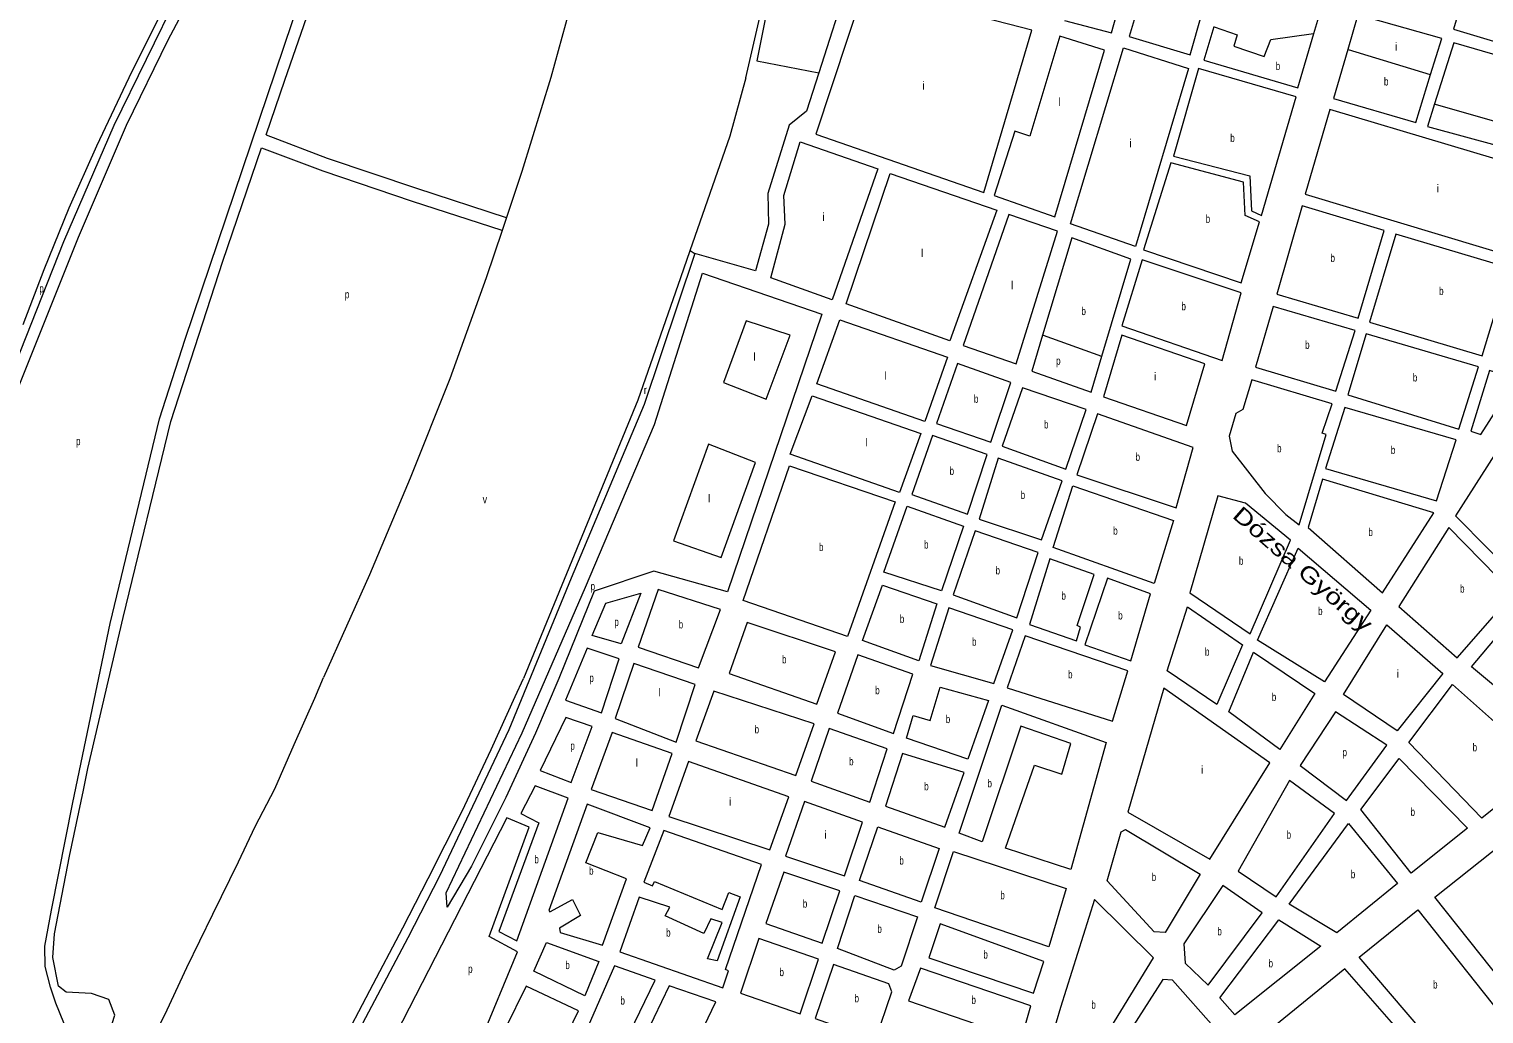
# Model space of a CAD drawing. Extents: x 639657 to 671642, y 222838 to 252123.
# Drawn here: x 649712 to 651529, y 241581 to 242810 of the extents above; entities that cross this region are included whole.
import ezdxf
from ezdxf.enums import TextEntityAlignment as Align

# ---------------------------------------------------------------- set-up
doc = ezdxf.new("R2010")
doc.units = 0
doc.header["$LTSCALE"] = 4
for name, color, linetype, lineweight in [('1', 7, 'Continuous', 13), ('21', 7, 'Continuous', 13), ('5', 7, 'Continuous', 13)]:
    doc.layers.add(name, color=color, linetype=linetype, lineweight=lineweight)
doc.layers.add('22', color=7, linetype='Continuous')
doc.layers.add('7', color=7, linetype='Continuous')

msp = doc.modelspace()

# ---------------------------------------------------------------- linework, layer by layer
at = {"layer": '1'}
for p, q in [((651014.61, 242549.57), (650978.016, 242428.396)), ((650543.29, 242530.06), (650479.99, 242341.59))]:
    msp.add_line(p, q, dxfattribs=at)
for points in [[(650007.677, 242678.251), (650031, 242746.45), (650126.9, 243022.44), (650175.55, 243120.73), (650273.77, 243285.91), (650248.27, 243312.41), (650250.91, 243354.05), (650352.46, 243501.35), (650407.56, 243589.11), (650474.013, 243717.666)], [(651005.517, 242821.011), (651064.091, 242805.81), (651093.676, 242911.47), (651037.058, 242925.798)], [(649942.77, 242905.66), (649885.2, 242796.66), (649832.85, 242689.93), (649772.84, 242550.18), (649697.87, 242362.84)], [(649701.37, 241285.37), (649713.82, 241282.54), (649732.69, 241360.03), (649766.98, 241514.57), (649765.11, 241545.07), (649745.25, 241594.29), (649738.43, 241614.28), (649731.83, 241639.85), (649731.45, 241665.41), (649739.5, 241710.27), (649766.23, 241844.86), (649812.86, 242068.03), (649874.79, 242323.72), (649906.5, 242423.14), (650071.02, 242910.08)], [(650646.27, 242898.1), (650735.37, 242871.96), (650698.393, 242755.791)], [(649898.45, 242855.06), (649817.37, 242689.94), (649754.45, 242544.87), (649687.06, 242374.31), (649626.18, 242193.62), (649597.98, 242067.03), (649589, 241957.48), (649589.91, 241907.81), (649603.21, 241750.11), (649616.26, 241634.11), (649625.57, 241573.31), (649644.87, 241466.11), (649665.06, 241372.21), (649675.89, 241316.14), (649683.33, 241285.62), (649694.45, 241264.98), (649707.31, 241253.35), (649702.131, 241232.583)], [(651191.878, 242813.27), (651179.4, 242771.67), (651297.02, 242736.98), (651316.986, 242805.066), (651327.95, 242842.45)], [(651476.64, 242798.48), (651371.86, 242828.13), (651359.288, 242784.99)], [(651055.505, 242783.965), (650999.665, 242801.568), (650962.11, 242676.8), (650943.26, 242682.8), (650917.5, 242602.41)], [(651359.288, 242784.99), (651341.37, 242723.51), (651444.22, 242693.88), (651462.698, 242753.496), (651476.64, 242798.48)], [(651633.382, 242669.309), (651627.9, 242753.64), (651491.85, 242793.42), (651467.798, 242716.857)], [(650917.5, 242602.41), (650993.3, 242576.17), (651055.505, 242783.965)], [(650698.393, 242755.791), (650683.11, 242707.78), (650661.15, 242690.26), (650634.77, 242604.9), (650635.5, 242566.78), (650619.34, 242508.54), (650543.29, 242530.06)], [(651467.798, 242716.857), (651458.99, 242688.82), (651635.22, 242641.02)], [(649715.825, 241230.765), (649724.13, 241281.23), (649742.99, 241355.49), (649760.36, 241440.28), (649777.06, 241509.82), (649792.59, 241538.56), (649811.53, 241557.2), (649818.67, 241579.3), (649811.2, 241598.86), (649789.74, 241606.22), (649757.95, 241607.79), (649748.52, 241615.33), (649741.3, 241651), (649743.52, 241680.63), (649762.1, 241777.87), (649779.8, 241860.33), (649784.88, 241887.2), (649829.34, 242075.6), (649888.78, 242320.49), (649953.71, 242520.45), (650002.186, 242662.195)], [(650002.186, 242662.195), (650078.556, 242633.356), (650190.409, 242595.58), (650302.278, 242559.196), (650302.778, 242559.033)], [(650007.677, 242678.251), (650084.267, 242649.329), (650195.745, 242611.679), (650307.675, 242575.276), (650308.175, 242575.113)], [(651052.12, 242401.811), (651088.24, 242523.14), (651014.61, 242549.57)], [(650978.016, 242428.396), (650964.4, 242383.31), (651038.78, 242357), (651052.12, 242401.811)], [(650799.16, 242231.85), (650662.71, 242279.83), (650690.126, 242352.645)], [(650690.126, 242352.645), (650825.844, 242305.282), (650799.16, 242231.85)], [(650479.99, 242341.59), (650388.84, 242124.91), (650311.11, 241935.5), (650224.57, 241752.73), (650184.87, 241675.95), (650090.39, 241497.06), (650020.88, 241341.74), (649953.04, 241166.66), (649931.861, 241099.107), (649927.334, 241101.455)]]:
    msp.add_lwpolyline(points, dxfattribs=at)
for points in [[(651624.6, 242933.43), (651549.04, 243006.09), (651491.55, 242810.18), (651614.96, 242773.3), (651605.58, 242860.62), (651604.93, 242887.05), (651612.43, 242911.27)], [(651191.31, 242881.16), (651117.2, 242905.39), (651086.3, 242801.2), (651162.14, 242778.25)], [(650964.59, 242808.93), (650755.35, 242863.16), (650694.68, 242679.38), (650904.4, 242606.46)], [(651013.01, 242567.37), (651079.23, 242786.87), (651160.2, 242761.29), (651093.96, 242538.99)], [(651294.57, 242725.82), (651172.87, 242761.19), (651141.71, 242651.92), (651237.08, 242627.27), (651238.94, 242583.34), (651251.48, 242577.69)], [(651642.6, 242502.96), (651632.41, 242621.88), (651336.75, 242710.01), (651306.03, 242604.11)], [(650654.53, 242602.6), (650675.17, 242669.45), (650772.08, 242635.98), (650714.99, 242472.39), (650638.5, 242499.69), (650656.34, 242566.95)], [(651228.87, 242619.24), (651137.99, 242643.22), (651104.23, 242534.61), (651225.88, 242493.66), (651249.02, 242569.55), (651231.01, 242577.53)], [(650732.4, 242467.28), (650787.55, 242630), (650920.77, 242584.38), (650862.19, 242421.22)], [(651404.88, 242558.82), (651302.26, 242589.74), (651270.65, 242479.54), (651372.21, 242449.5)], [(650996.41, 242557.94), (650935.6, 242578.84), (650878.52, 242415.25), (650944.92, 242392.23)], [(651560.64, 242512.44), (651419.45, 242554.41), (651386.34, 242444.66), (651527.1, 242402.26)], [(651226.21, 242481.19), (651102.19, 242522.17), (651076.82, 242439.86), (651202.32, 242396.51)], [(650234.1, 241714.04), (650232.89, 241731.88), (650327.83, 241931.74), (650406.77, 242113.43), (650492.95, 242316.52), (650552.82, 242505.52), (650702.23, 242454.3), (650584.15, 242107.56), (650492.31, 242133.45), (650417.75, 242108.64), (650373.54, 241999.35), (650344.18, 241931.13), (650307.27, 241851.11), (650264.33, 241765.31)], [(651368.64, 242434.06), (651266.02, 242464.11), (651243.92, 242388.22), (651344.4, 242358.18)], [(650695.828, 242367.482), (650724.51, 242447.29), (650859.02, 242400.81), (650830.609, 242320.617)], [(651180.6, 242392.39), (651076.94, 242428.04), (651053.98, 242351.29), (651157.64, 242315.64)], [(651522.48, 242388.76), (651382.14, 242429.86), (651359.18, 242353.55), (651498.22, 242310.95)], [(650938.11, 242369.01), (650871.49, 242392.9), (650845.232, 242317.836), (650913.2, 242294.64)], [(651339.76, 242342.53), (651239.28, 242372.57), (651228.24, 242335.48), (651219.4, 242330.4), (651211.22, 242302.1), (651214.93, 242283.59), (651256.16, 242230.4), (651281.94, 242204.19), (651298.58, 242191.37), (651332.36, 242304.34), (651327.22, 242305.89)], [(651570.03, 242373.55), (651536.4, 242383.92), (651512.8, 242308.47), (651525.44, 242304.28)], [(650927.59, 242289.74), (651006.81, 242260.87), (651032.38, 242335.57), (650952.85, 242362.63)], [(651494.67, 242297.66), (651355.4, 242338.11), (651331.59, 242261.8), (651470, 242221.57)], [(651166.22, 242288.07), (651046.72, 242330.08), (651020.76, 242254), (651144.77, 242212.6)], [(650908.52, 242279.38), (650840.4, 242302.83), (650814.63, 242229.1), (650884.25, 242204.79)], [(651635.72, 242185.42), (651542.41, 242279.01), (651493.9, 242202.47), (651576.33, 242119.5)], [(650603.97, 242097.12), (650661.9, 242265.22), (650793.61, 242220.24), (650734.4, 242052.14)], [(650898.65, 242198.6), (650976.7, 242172.87), (651002.44, 242246.2), (650922.51, 242274.54)], [(651466.65, 242206.34), (651327.83, 242248.3), (651309.72, 242188.06), (651402.7, 242106.51)], [(651706.15, 242242.53), (651862.35, 242082.14), (651639.5, 241909.16), (651514.02, 242013.95)], [(651117.37, 242118.06), (650991.26, 242163.19), (651015.92, 242240.08), (651141.42, 242196.94)], [(651231.37, 242218.35), (651196.87, 242227.65), (651161.94, 242106.31), (651237.12, 242055.42), (651287.69, 242172.12)], [(650779.69, 242132.36), (650808.66, 242214.69), (650879.14, 242189.75), (650851.45, 242108.92)], [(651485.62, 242188.14), (651422.96, 242089.59), (651495.89, 242025.39), (651566.13, 242105.83)], [(650945.79, 242075.23), (650972.22, 242156.96), (650893.54, 242183.77), (650866.28, 242103.81)], [(651388.13, 242084.92), (651330.23, 241995.42), (651246.3, 242047.61), (651297.27, 242162.16)], [(650961.48, 242067.11), (651020.26, 242046.74), (651025.22, 242063.8), (651020.94, 242065.55), (651042.51, 242129.41), (650987.07, 242149.15)], [(650752.87, 242047.03), (650777.8, 242116.25), (650845.91, 242092.8), (650823.35, 242021.66)], [(651112.75, 242105.2), (651059.01, 242124.76), (651030.62, 242041.4), (651088.02, 242021.81)], [(650476.08, 242105.92), (650451.56, 242042.71), (650415.29, 242053.33), (650432.18, 242093.58)], [(650472.74, 242038.56), (650548.02, 242012.87), (650575.34, 242085.59), (650497.56, 242110.71)], [(650837.97, 242015.68), (650917, 241993.28), (650940.67, 242060.4), (650860.96, 242087.69)], [(651227.78, 242041.53), (651195.55, 241967.14), (651133.59, 242009.2), (651159.01, 242088.93)], [(650608.98, 242069.43), (650586.2, 242005.87), (650695.85, 241967.46), (650719.32, 242032.96)], [(651407.96, 242066.71), (651477.92, 242005.87), (651420.95, 241934.13), (651354.01, 241979.73)], [(650956.05, 242052.92), (650933.83, 241988.05), (651065.15, 241946.47), (651084.65, 242008.96)], [(650408.73, 242037.34), (650381.81, 241972.43), (650426.71, 241956.49), (650449.07, 242024.21)], [(650815.99, 242004.92), (650746.91, 242028.92), (650721.57, 241956.45), (650791.77, 241930.94)], [(651241.54, 242032.25), (651318.08, 241980.92), (651274.17, 241910.72), (651210.82, 241957.87)], [(650520.05, 241920.2), (650543.75, 241992.09), (650467.43, 242018.22), (650443.88, 241949.58)], [(650850.11, 241988.79), (650910.42, 241972.11), (650884.69, 241898.94), (650808.08, 241924.89), (650816.09, 241953.22), (650837.34, 241947.18)], [(651435.71, 241919.67), (651489.93, 241992.05), (651606.31, 241888.82), (651526.78, 241825.14)], [(650692.57, 241942.99), (650567.02, 241983.65), (650544.54, 241921.86), (650669.66, 241878.4)], [(651129.33, 241987.43), (651084.62, 241832.71), (651186.8, 241773.81), (651262.07, 241894.44)], [(651002.04, 241879.98), (651013.3, 241918.19), (650950.9, 241940.17), (650902.5, 241795.82), (650873.74, 241806.41), (650927.18, 241966.24), (651057.51, 241919.64), (651013.3, 241761.09), (650931.69, 241787.8), (650968.01, 241891.23)], [(651343.96, 241957.89), (651299.64, 241891.05), (651357.86, 241847.17), (651407.99, 241916.14)], [(650415.07, 241939.77), (650382.24, 241951.01), (650350.08, 241884.73), (650388.92, 241869.82)], [(650783.56, 241911.63), (650711.24, 241936.93), (650688.76, 241871.48), (650761.93, 241845.33)], [(650440.18, 241931.98), (650414.03, 241860.96), (650490, 241834.79), (650515.3, 241905.82)], [(650879.93, 241882.2), (650802.88, 241906.01), (650781.47, 241840.13), (650855.72, 241813.97)], [(651438.64, 241756.35), (651375.42, 241835.92), (651423.59, 241899.74), (651508.68, 241812.76)], [(650510.82, 241827.23), (650637.01, 241785.7), (650660.79, 241852), (650535.68, 241895.89)], [(650385.23, 241850.29), (650343.92, 241865.66), (650325.91, 241831.1), (650348.43, 241819.45), (650298.51, 241683.63), (650321.25, 241671.98)], [(651286.24, 241872.2), (651222.17, 241758.83), (651269.71, 241727.03), (651342.54, 241831.13)], [(651766.25, 241731.24), (651581.34, 241584.03), (651467.93, 241726.57), (651637.75, 241861.17)], [(650400.57, 241703.79), (650374.55, 241687.96), (650375.18, 241682.37), (650427.98, 241666.57), (650458.24, 241749.61), (650407.38, 241769.49), (650422.29, 241807.46), (650477.88, 241791.23), (650487.59, 241812.9), (650408.84, 241842.5), (650360.85, 241709.89), (650362.14, 241708.39), (650390.52, 241723.78)], [(650753.07, 241820.22), (650680.32, 241845.95), (650656.54, 241777.92), (650730.58, 241753.05)], [(650308.71, 241825.55), (650121.23, 241460.7), (650165.64, 241438.47), (650225, 241567.62), (650275.86, 241546.67), (650322.07, 241658.44), (650286.46, 241677.43), (650336.39, 241813.89)], [(650474.08, 241726.38), (650449.65, 241658.15), (650578.63, 241613.39), (650585.55, 241634.64), (650581.9, 241636.36), (650626.88, 241767.26), (650504.77, 241809.63), (650479.7, 241745.27), (650490.43, 241740.73), (650493.24, 241746.09), (650577.56, 241711.11), (650585.99, 241732.56), (650600.15, 241726.94), (650571.19, 241647.12), (650559.17, 241649.51), (650577.53, 241695), (650563.58, 241699.54), (650554.73, 241681.09), (650506.45, 241703.11), (650512.06, 241714.05)], [(650772.17, 241814.16), (650848.57, 241787.14), (650826.3, 241720.4), (650749.25, 241747.43)], [(651174.69, 241755.17), (651131.21, 241682.53), (651117.25, 241683.45), (651058.68, 241746.88), (651076.13, 241808.04), (651081.73, 241810.81)], [(651286.14, 241717.68), (651360.3, 241818.42), (651421.4, 241743.54), (651345.53, 241681.99)], [(650866.82, 241783.45), (651007.43, 241737.48), (650985.75, 241664.41), (650843.25, 241713.28)], [(650724.52, 241734.39), (650654.56, 241757.74), (650632.29, 241693.8), (650702.68, 241669.15)], [(651252.44, 241707.12), (651202.98, 241741.08), (651154.34, 241668.46), (651156.16, 241643.95), (651184.82, 241616.75)], [(650821.53, 241702.16), (650801.41, 241640.57), (650792.6, 241635.44), (650721.78, 241662.23), (650743.2, 241728.54)], [(651042.91, 241723.75), (651000.25, 241588.57), (650978.75, 241515.39), (650978.72, 241502.93), (650985.51, 241492.64), (651020.76, 241475.03), (651054.16, 241450.81), (651194.89, 241561.48), (651140.39, 241622.97), (651128.15, 241623.67), (651043.6, 241491.69), (651027.12, 241504.65), (651116.68, 241650.58)], [(651199.57, 241601), (651273.23, 241698.22), (651325.49, 241665.54), (651218.16, 241579.64)], [(651560.44, 241567.36), (651491.05, 241514.17), (651373.32, 241651.79), (651446.81, 241710.76)], [(650979.69, 241646.17), (650849.86, 241693.29), (650835.8, 241650.8), (650966.5, 241606.47)], [(650405.93, 241603.49), (650342.42, 241634.13), (650357.97, 241669.96), (650423.64, 241646.18)], [(650697.91, 241649.19), (650623.44, 241674.92), (650600.52, 241606.68), (650674.99, 241580.95)], [(650493.81, 241622.82), (650443.17, 241640.98), (650410.13, 241565.47), (650455.62, 241543.88)], [(650785.69, 241618.49), (650716.58, 241642.27), (650693.66, 241574.9), (650769.2, 241548.3), (650789.74, 241608.17)], [(650963.24, 241591.02), (650825.46, 241637.73), (650810.55, 241596.96), (650951.12, 241548.74)], [(651355.64, 241637.04), (651245.72, 241547.5), (651362.19, 241416.34), (651475.1, 241500.49)], [(650332.71, 241615.25), (650306.6, 241562.06), (650371.61, 241529.69), (650398.15, 241584.61)], [(650525.97, 241504.85), (650569.78, 241595.8), (650511.41, 241615.69), (650473.21, 241536.11), (650500.89, 241522.09), (650498.08, 241517.37)]]:
    msp.add_lwpolyline(points, close=True, dxfattribs=at)
at = {"layer": '21'}
for points in [[(650646.27, 242898.1), (650646.17, 242897.6), (650620.833, 242770.717), (650698.393, 242755.791)], [(651191.878, 242813.27), (651192.378, 242813.095), (651221.195, 242803.002), (651216.987, 242788.965), (651254.86, 242776.332), (651263.277, 242797.387), (651316.487, 242804.995), (651316.986, 242805.066)], [(651359.288, 242784.99), (651359.788, 242784.838), (651462.198, 242753.648), (651462.698, 242753.496)], [(651467.798, 242716.857), (651468.298, 242716.713), (651632.881, 242669.453), (651633.382, 242669.309)], [(650543.29, 242530.06), (650542.79, 242530.353), (650537.69, 242533.336), (650537.19, 242533.629)], [(650978.016, 242428.396), (650978.516, 242428.217), (651051.62, 242401.99), (651052.12, 242401.811)]]:
    msp.add_lwpolyline(points, dxfattribs=at)
for points in [[(650607.399, 242446.256), (650579.175, 242368.957), (650632.652, 242348.146), (650662.361, 242428.418)], [(650560.639, 242291.933), (650516.786, 242171.252), (650576.204, 242150.44), (650619.283, 242269.361)]]:
    msp.add_lwpolyline(points, close=True, dxfattribs=at)
at = {"layer": '5'}
for p, q in [((650399.95, 242881.93), (650363.37, 242749.98)), ((649836.6, 242749.97), (649874.39, 242826.3)), ((650625.47, 242830.51), (650606.8, 242749.72)), ((649796.47, 242664.61), (649836.6, 242749.97)), ((650363.37, 242749.98), (650327.41, 242632.42)), ((650607.23, 242749.72), (650587.03, 242676.65)), ((650606.8, 242749.72), (650607.23, 242749.72)), ((649761.9, 242587), (649796.47, 242664.61)), ((649730.55, 242510.05), (649761.9, 242587)), ((649704.12, 242441.69), (649730.55, 242510.05)), ((650282.9, 242499.81), (650237.29, 242373.85)), ((650525.46, 242499.97), (650472.41, 242347.15)), ((650237.29, 242373.85), (650187.61, 242249.81)), ((650472.41, 242347.15), (650329.51, 241999.69)), ((650187.61, 242249.81), (650136.84, 242128.78)), ((650136.84, 242128.78), (650079.42, 242000.64)), ((650068.72, 241974.94), (650079.42, 242000.64)), ((650319.15, 241977.15), (650329.51, 241999.69)), ((650043.03, 241917.02), (650068.72, 241974.94)), ((650288.93, 241910.86), (650319.15, 241977.15)), ((650018.63, 241861.88), (650043.03, 241917.02)), ((650252.89, 241834.06), (650288.93, 241910.86)), ((649994.04, 241814.69), (650018.63, 241861.88)), ((650210.17, 241749.98), (650252.89, 241834.06)), ((649973.1, 241770.5), (649994.04, 241814.69)), ((649941.38, 241705.29), (649973.1, 241770.5)), ((650178.46, 241688.42), (650210.17, 241749.98)), ((649908.8, 241638.58), (649941.38, 241705.29)), ((650137.47, 241610.13), (650178.46, 241688.42)), ((649883.98, 241585.81), (649908.8, 241638.58)), ((650099.07, 241537.42), (650137.47, 241610.13)), ((649856.14, 241528.75), (649883.98, 241585.81))]:
    msp.add_line(p, q, dxfattribs=at)
for points in [[(650587.03, 242676.65), (650537.19, 242533.629), (650525.46, 242499.97)], [(650327.41, 242632.42), (650308.175, 242575.113), (650302.778, 242559.033), (650282.9, 242499.81)]]:
    msp.add_lwpolyline(points, dxfattribs=at)

# ---------------------------------------------------------------- texts
at = {"layer": '22', "width": 1.3}
msp.add_text('Dózsa György', height=20, rotation=318.74, dxfattribs=at).set_placement((651296.606, 242128.62), align=Align.CENTER)
at = {"layer": '7'}
for s, p in [('i', (651418.11, 242783.504)), ('i', (650827.767, 242734.81)), ('l', (650997.769, 242714.504)), ('i', (651086.365, 242662.93)), ('i', (651470.224, 242606.485)), ('i', (650702.757, 242570.92)), ('l', (650825.92, 242525.61)), ('l', (650938.478, 242485.535)), ('l', (650616.47, 242396.284)), ('l', (650780.428, 242372.668)), ('i', (651117.29, 242371.84)), ('l', (650756.661, 242289.424)), ('l', (650560.023, 242219.389)), ('i', (651420.218, 242000.42)), ('l', (650497.633, 241977.088)), ('l', (650469.41, 241889.384)), ('i', (651175.956, 241880.62)), ('i', (650586.251, 241840.795)), ('i', (650705.108, 241799.5))]:
    msp.add_text(s, height=10, dxfattribs=at).set_placement(p)
for s, width, p in [('b', 0.75, (651269.191, 242759.224)), ('b', 0.75, (651404.453, 242739.95)), ('b', 0.75, (651212.438, 242669.44)), ('b', 0.75, (651181.714, 242568.44)), ('b', 0.75, (651337.656, 242519.62)), ('p', 0.75, (649724.475, 242481.533)), ('p', 0.75, (650106.164, 242474.215)), ('b', 0.75, (651473.379, 242478.335)), ('b', 0.75, (651026.488, 242453.285)), ('b', 0.75, (651151.435, 242459.34)), ('b', 0.75, (651305.958, 242411.145)), ('p', 0.75, (650994.86, 242391.262)), ('b', 0.75, (651440.504, 242370.405)), ('r', 0.85, (650479.714, 242354.707)), ('b', 0.75, (650892.11, 242343.77)), ('b', 0.75, (650979.722, 242311.75)), ('p', 0.75, (649770.325, 242290.875)), ('b', 0.75, (651094.071, 242271.34)), ('b', 0.75, (651270.928, 242281.97)), ('b', 0.75, (651413.056, 242279.84)), ('b', 0.75, (650861.733, 242253.81)), ('v', 0.85, (650278.289, 242218.31)), ('b', 0.75, (650950.541, 242223.705)), ('b', 0.75, (651066.162, 242179.07)), ('b', 0.75, (651384.991, 242177.405)), ('b', 0.75, (650829.809, 242161.805)), ('b', 0.75, (650698.556, 242158.68)), ('b', 0.75, (651223.258, 242141.535)), ('b', 0.75, (650919.189, 242129.5)), ('p', 0.75, (650413.18, 242109.78)), ('b', 0.75, (651499.548, 242106.765)), ('b', 0.75, (651001.49, 242097.945)), ('b', 0.75, (650799.557, 242068.955)), ('b', 0.75, (651072.382, 242073.285)), ('b', 0.75, (651322.169, 242078.79)), ('p', 0.75, (650442.889, 242065.185)), ('b', 0.75, (650523.272, 242062.057)), ('b', 0.75, (650889.768, 242040.485)), ('b', 0.75, (650652.413, 242018.445)), ('b', 0.75, (651180.764, 242028.035)), ('b', 0.75, (651009.789, 241999.695)), ('p', 0.75, (650411.694, 241995.319)), ('b', 0.75, (650768.794, 241979.93)), ('b', 0.75, (651264.311, 241971.485)), ('b', 0.75, (650856.966, 241943.865)), ('b', 0.75, (650618.1, 241931.025)), ('p', 0.75, (650387.927, 241910.588)), ('b', 0.75, (651515.198, 241908.595)), ('b', 0.75, (650736.191, 241891.13)), ('p', 0.75, (651352.675, 241902.53)), ('b', 0.75, (650829.987, 241859.99)), ('b', 0.75, (650909.066, 241863.665)), ('b', 0.75, (651437.702, 241828.045)), ('b', 0.75, (651282.855, 241799.615)), ('b', 0.75, (650342.909, 241768.82)), ('b', 0.75, (650799.006, 241767.28)), ('b', 0.75, (650411.323, 241754.535)), ('b', 0.75, (651114.238, 241746.67)), ('b', 0.75, (651363.022, 241750.205)), ('b', 0.75, (650925.119, 241723.93)), ('b', 0.75, (650678.32, 241713.445)), ('b', 0.75, (650507.582, 241677.32)), ('b', 0.75, (650771.552, 241681.99)), ('b', 0.75, (651196.339, 241678.915)), ('b', 0.75, (650381.632, 241636.725)), ('b', 0.75, (650903.99, 241649.88)), ('b', 0.75, (651260.275, 241638.93)), ('p', 0.75, (650260.201, 241632.01)), ('b', 0.75, (650649.215, 241627.935)), ('b', 0.75, (651465.83, 241612.465)), ('b', 0.75, (650450.517, 241592.43)), ('b', 0.75, (650742.957, 241595.285)), ('b', 0.75, (650889.058, 241593.235)), ('b', 0.75, (651038.851, 241587.28))]:
    msp.add_text(s, height=10, dxfattribs=dict(at, width=width)).set_placement(p)

doc.saveas('drawing.dxf')
